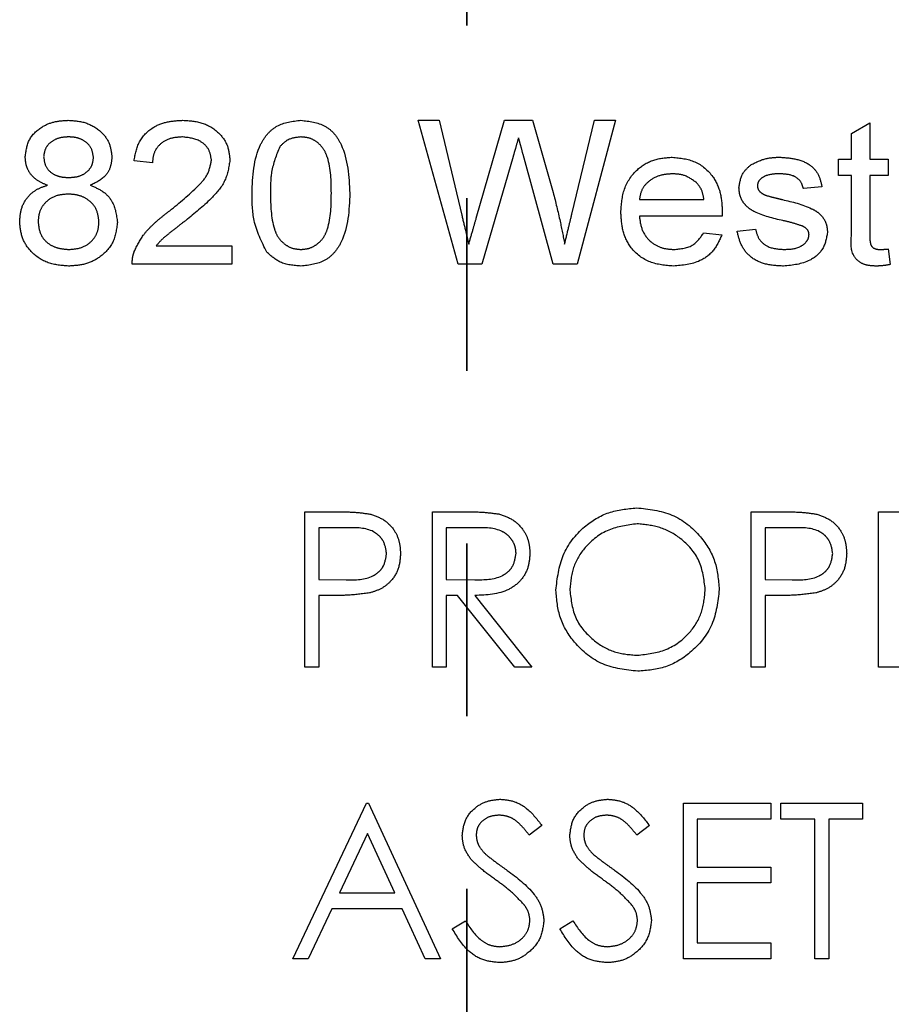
# Model space of a CAD drawing. Header units: inches. Extents: x 1880 to 2363, y -453 to -54.
# Tile 497 of 656: x 1902.494 to 1902.999, y -125.946 to -125.376. Entities that reach past the tile are written whole.
import ezdxf

# ---------------------------------------------------------------- set-up
doc = ezdxf.new("R2010")
doc.units = ezdxf.units.IN
doc.header["$LTSCALE"] = 0.5
doc.header["$MEASUREMENT"] = 0
doc.linetypes.add('HIDDEN', pattern=[0.225, 0.15, -0.075])
doc.linetypes.add('PHANTOM', pattern=[0.25, 0.125, -0.025, 0.025, -0.025, 0.025, -0.025])
doc.layers.add('SID-M-H', color=4, linetype='HIDDEN')

msp = doc.modelspace()

# ---------------------------------------------------------------- linework, layer by layer
at = {"color": 7, "linetype": 'PHANTOM', "lineweight": 35}
msp.add_line((1902.75267, -112.27932), (1902.75267, -129.63932), dxfattribs=at)
at = {"layer": 'SID-M-H'}
for p, q in [((1902.72449, -125.43425), (1902.73666, -125.43425)), ((1902.74777, -125.51759), (1902.72449, -125.43425)), ((1902.73666, -125.43425), (1902.74983, -125.48912)), ((1902.75819, -125.49101), (1902.77465, -125.43425)), ((1902.77465, -125.43425), (1902.79088, -125.43425)), ((1902.79088, -125.43425), (1902.8028, -125.47605)), ((1902.81356, -125.48867), (1902.82662, -125.43425)), ((1902.8388, -125.43425), (1902.81662, -125.51759)), ((1902.82662, -125.43425), (1902.8388, -125.43425)), ((1902.97556, -125.44187), (1902.98624, -125.43579)), ((1902.98624, -125.43579), (1902.98624, -125.45669)), ((1902.97556, -125.45669), (1902.97556, -125.44187)), ((1902.57064, -125.45883), (1902.55996, -125.45776)), ((1902.77958, -125.45515), (1902.76148, -125.51759)), ((1902.80278, -125.51759), (1902.78537, -125.45402)), ((1902.96808, -125.45669), (1902.97556, -125.45669)), ((1902.96808, -125.4663), (1902.96808, -125.45669)), ((1902.98624, -125.45669), (1902.99692, -125.45669)), ((1902.99692, -125.45669), (1902.99692, -125.4663)), ((1902.97556, -125.4663), (1902.96808, -125.4663)), ((1902.97556, -125.50048), (1902.97556, -125.4663)), ((1902.98624, -125.4663), (1902.98624, -125.50086)), ((1902.99692, -125.4663), (1902.98624, -125.4663)), ((1902.95846, -125.47271), (1902.94778, -125.47378)), ((1902.85269, -125.48019), (1902.89009, -125.48019)), ((1902.90072, -125.48981), (1902.85269, -125.48981)), ((1902.90932, -125.49836), (1902.92, -125.49729)), ((1902.88995, -125.49942), (1902.90044, -125.50049)), ((1902.5728, -125.5069), (1902.61658, -125.5069)), ((1902.61658, -125.5069), (1902.61658, -125.51759)), ((1902.99692, -125.50877), (1902.99799, -125.51774)), ((1902.61658, -125.51759), (1902.55889, -125.51759)), ((1902.76148, -125.51759), (1902.74777, -125.51759)), ((1902.81662, -125.51759), (1902.80278, -125.51759)), ((1902.65895, -125.66097), (1902.6766, -125.66097)), ((1902.65895, -125.75097), (1902.65895, -125.66097)), ((1902.7328, -125.66097), (1902.75081, -125.66097)), ((1902.7328, -125.75097), (1902.7328, -125.66097)), ((1902.91741, -125.66097), (1902.93506, -125.66097)), ((1902.91741, -125.75097), (1902.91741, -125.66097)), ((1902.99126, -125.66097), (1903.04203, -125.66097)), ((1902.99126, -125.75097), (1902.99126, -125.66097)), ((1902.66703, -125.6702), (1902.66703, -125.7002)), ((1902.68349, -125.6702), (1902.66703, -125.6702)), ((1902.74087, -125.6702), (1902.74087, -125.7002)), ((1902.75775, -125.6702), (1902.74087, -125.6702)), ((1902.92549, -125.6702), (1902.92549, -125.7002)), ((1902.94195, -125.6702), (1902.92549, -125.6702)), ((1902.66703, -125.7002), (1902.68278, -125.7004)), ((1902.74087, -125.7002), (1902.75735, -125.70033)), ((1902.92549, -125.7002), (1902.94125, -125.7004)), ((1902.66703, -125.70943), (1902.66703, -125.75097)), ((1902.67346, -125.70943), (1902.66703, -125.70943)), ((1902.74087, -125.70943), (1902.74087, -125.75097)), ((1902.74744, -125.70943), (1902.74087, -125.70943)), ((1902.7805, -125.75097), (1902.74744, -125.70943)), ((1902.75742, -125.70943), (1902.79049, -125.75097)), ((1902.92549, -125.70943), (1902.92549, -125.75097)), ((1902.93193, -125.70943), (1902.92549, -125.70943)), ((1902.66703, -125.75097), (1902.65895, -125.75097)), ((1902.74087, -125.75097), (1902.7328, -125.75097)), ((1902.79049, -125.75097), (1902.7805, -125.75097)), ((1902.92549, -125.75097), (1902.91741, -125.75097)), ((1903.04203, -125.75097), (1902.99126, -125.75097)), ((1902.65203, -125.91972), (1902.69472, -125.82972)), ((1902.69472, -125.82972), (1902.69587, -125.82972)), ((1902.69587, -125.82972), (1902.73741, -125.91972)), ((1902.87818, -125.82972), (1902.92895, -125.82972)), ((1902.87818, -125.91972), (1902.87818, -125.82972)), ((1902.92895, -125.82972), (1902.92895, -125.83895)), ((1902.93472, -125.83895), (1902.93472, -125.82972)), ((1902.93472, -125.82972), (1902.98203, -125.82972)), ((1902.98203, -125.82972), (1902.98203, -125.83895)), ((1902.88626, -125.83895), (1902.88626, -125.86664)), ((1902.92895, -125.83895), (1902.88626, -125.83895)), ((1902.95434, -125.83895), (1902.93472, -125.83895)), ((1902.95434, -125.91972), (1902.95434, -125.83895)), ((1902.96241, -125.83895), (1902.96241, -125.91972)), ((1902.98203, -125.83895), (1902.96241, -125.83895)), ((1902.79626, -125.84265), (1902.78896, -125.84818)), ((1902.85857, -125.84265), (1902.85126, -125.84818)), ((1902.69521, -125.84726), (1902.67891, -125.88164)), ((1902.71107, -125.88164), (1902.69521, -125.84726)), ((1902.88626, -125.86664), (1902.92895, -125.86664)), ((1902.92895, -125.86664), (1902.92895, -125.87588)), ((1902.88626, -125.87588), (1902.88626, -125.91049)), ((1902.92895, -125.87588), (1902.88626, -125.87588)), ((1902.67891, -125.88164), (1902.71107, -125.88164)), ((1902.67453, -125.89088), (1902.66084, -125.91972)), ((1902.71533, -125.89088), (1902.67453, -125.89088)), ((1902.72863, -125.91972), (1902.71533, -125.89088)), ((1902.74434, -125.90236), (1902.75194, -125.8978)), ((1902.80664, -125.90236), (1902.81425, -125.8978)), ((1902.88626, -125.91049), (1902.92895, -125.91049)), ((1902.92895, -125.91049), (1902.92895, -125.91972)), ((1902.66084, -125.91972), (1902.65203, -125.91972)), ((1902.73741, -125.91972), (1902.72863, -125.91972)), ((1902.92895, -125.91972), (1902.87818, -125.91972)), ((1902.96241, -125.91972), (1902.95434, -125.91972))]:
    msp.add_line(p, q, dxfattribs=at)
for points, knots in [([(1902.49692, -125.45527), (1902.49741, -125.45185), (1902.4984, -125.44499), (1902.50566, -125.43808), (1902.51382, -125.43468), (1902.51919, -125.4344), (1902.52188, -125.43425)], [0, 0, 0, 0, 0.278776, 0.558282, 0.778912, 1, 1, 1, 1]), ([(1902.52188, -125.43425), (1902.52535, -125.43449), (1902.53227, -125.43497), (1902.5407, -125.44011), (1902.54624, -125.44738), (1902.54684, -125.45282), (1902.54714, -125.45554)], [0, 0, 0, 0, 0.2805809, 0.5601184, 0.7801452, 1, 1, 1, 1]), ([(1902.55996, -125.45776), (1902.56065, -125.45394), (1902.56205, -125.44632), (1902.56992, -125.43827), (1902.57925, -125.43471), (1902.58528, -125.43441), (1902.5883, -125.43425)], [0, 0, 0, 0, 0.279981, 0.558569, 0.77901, 1, 1, 1, 1]), ([(1902.5883, -125.43425), (1902.59205, -125.43449), (1902.59954, -125.43496), (1902.60874, -125.44046), (1902.6146, -125.44843), (1902.61521, -125.45431), (1902.61551, -125.45726)], [0, 0, 0, 0, 0.280704, 0.560061, 0.78001, 1, 1, 1, 1]), ([(1902.62833, -125.47649), (1902.62872, -125.46664), (1902.62921, -125.45431), (1902.63696, -125.44202), (1902.64443, -125.4356), (1902.65176, -125.43479), (1902.65665, -125.43425)], [0, 0, 0, 0, 0.4998369, 0.6254941, 0.7509601, 1, 1, 1, 1]), ([(1902.65665, -125.43425), (1902.66151, -125.43482), (1902.66882, -125.43566), (1902.67642, -125.44195), (1902.68376, -125.4545), (1902.68442, -125.46672), (1902.68496, -125.47649)], [0, 0, 0, 0, 0.249304, 0.374731, 0.500442, 1, 1, 1, 1]), ([(1902.52203, -125.44387), (1902.5201, -125.44397), (1902.51624, -125.44418), (1902.51142, -125.44683), (1902.50818, -125.45078), (1902.5078, -125.45381), (1902.50761, -125.45532)], [0, 0, 0, 0, 0.280884, 0.560471, 0.780458, 1, 1, 1, 1]), ([(1902.53645, -125.45582), (1902.53616, -125.45386), (1902.53558, -125.44993), (1902.53139, -125.44595), (1902.52666, -125.4441), (1902.52357, -125.44394), (1902.52203, -125.44387)], [0, 0, 0, 0, 0.27867, 0.55815, 0.778855, 1, 1, 1, 1]), ([(1902.58807, -125.44387), (1902.58564, -125.44402), (1902.5808, -125.44432), (1902.57473, -125.44777), (1902.57113, -125.4531), (1902.57081, -125.45692), (1902.57064, -125.45883)], [0, 0, 0, 0, 0.280717, 0.560108, 0.779741, 1, 1, 1, 1]), ([(1902.60483, -125.45742), (1902.60447, -125.45518), (1902.60374, -125.45069), (1902.5974, -125.44495), (1902.59161, -125.44428), (1902.58807, -125.44387)], [0, 0, 0, 0, 0.279497, 0.560357, 1, 1, 1, 1]), ([(1902.65653, -125.44387), (1902.65388, -125.44417), (1902.64913, -125.44471), (1902.64581, -125.44809), (1902.64434, -125.44958)], [0, 0, 0, 0, 0.558886, 1, 1, 1, 1]), ([(1902.67427, -125.47645), (1902.67421, -125.4694), (1902.67412, -125.46059), (1902.67005, -125.45082), (1902.66641, -125.44697), (1902.66178, -125.44428), (1902.65828, -125.444), (1902.65653, -125.44387)], [0, 0, 0, 0, 0.500025, 0.625124, 0.750185, 0.875021, 1, 1, 1, 1]), ([(1902.78271, -125.44432), (1902.78213, -125.44634), (1902.78109, -125.44995), (1902.78004, -125.45356), (1902.77958, -125.45515)], [0, 0, 0, 0, 0.56, 1, 1, 1, 1]), ([(1902.78537, -125.45402), (1902.78487, -125.45221), (1902.78399, -125.44897), (1902.7831, -125.44574), (1902.78271, -125.44432)], [0, 0, 0, 0, 0.560001, 1, 1, 1, 1]), ([(1902.64434, -125.44958), (1902.64243, -125.4544), (1902.63899, -125.46306), (1902.63901, -125.47235), (1902.63902, -125.47645)], [0, 0, 0, 0, 0.55774, 1, 1, 1, 1]), ([(1902.50978, -125.47188), (1902.50782, -125.47108), (1902.5039, -125.46947), (1902.49958, -125.46527), (1902.49725, -125.46026), (1902.49703, -125.45693), (1902.49692, -125.45527)], [0, 0, 0, 0, 0.280294, 0.55956, 0.779662, 1, 1, 1, 1]), ([(1902.50761, -125.45532), (1902.50786, -125.45732), (1902.50836, -125.46133), (1902.51261, -125.4654), (1902.51745, -125.46717), (1902.52058, -125.46731), (1902.52215, -125.46737)], [0, 0, 0, 0, 0.27915, 0.558055, 0.778735, 1, 1, 1, 1]), ([(1902.52215, -125.46737), (1902.52408, -125.46727), (1902.52794, -125.46706), (1902.53279, -125.46442), (1902.53594, -125.46038), (1902.53628, -125.45734), (1902.53645, -125.45582)], [0, 0, 0, 0, 0.280874, 0.560177, 0.780144, 1, 1, 1, 1]), ([(1902.54714, -125.45554), (1902.54695, -125.4576), (1902.54657, -125.46173), (1902.54244, -125.46822), (1902.53756, -125.47049), (1902.53458, -125.47188)], [0, 0, 0, 0, 0.280591, 0.56074, 1, 1, 1, 1]), ([(1902.58066, -125.48659), (1902.58627, -125.48203), (1902.59407, -125.47569), (1902.60309, -125.46591), (1902.60425, -125.46024), (1902.60483, -125.45742)], [0, 0, 0, 0, 0.56157, 0.781771, 1, 1, 1, 1]), ([(1902.61551, -125.45726), (1902.61488, -125.46131), (1902.6136, -125.46946), (1902.60398, -125.48089), (1902.59589, -125.48744), (1902.59094, -125.49144)], [0, 0, 0, 0, 0.278437, 0.558627, 1, 1, 1, 1]), ([(1902.84201, -125.48766), (1902.84231, -125.48301), (1902.84291, -125.47375), (1902.85039, -125.46263), (1902.86087, -125.45645), (1902.86814, -125.4559), (1902.87177, -125.45562)], [0, 0, 0, 0, 0.280597, 0.559451, 0.779463, 1, 1, 1, 1]), ([(1902.87177, -125.45562), (1902.87631, -125.45609), (1902.88537, -125.45702), (1902.89543, -125.46565), (1902.90021, -125.47642), (1902.90058, -125.48352), (1902.90077, -125.48707)], [0, 0, 0, 0, 0.279698, 0.558756, 0.779024, 1, 1, 1, 1]), ([(1902.91755, -125.45989), (1902.92037, -125.45849), (1902.92543, -125.45598), (1902.93106, -125.45573), (1902.93354, -125.45562)], [0, 0, 0, 0, 0.558991, 1, 1, 1, 1]), ([(1902.93354, -125.45562), (1902.93666, -125.45579), (1902.9429, -125.45614), (1902.95131, -125.45919), (1902.95688, -125.46545), (1902.95793, -125.47029), (1902.95846, -125.47271)], [0, 0, 0, 0, 0.280846, 0.560776, 0.779624, 1, 1, 1, 1]), ([(1902.91039, -125.47328), (1902.91084, -125.47029), (1902.91167, -125.46493), (1902.91575, -125.46144), (1902.91755, -125.45989)], [0, 0, 0, 0, 0.5584821, 1, 1, 1, 1]), ([(1902.87174, -125.46524), (1902.86923, -125.46542), (1902.86422, -125.46578), (1902.85798, -125.46926), (1902.85373, -125.47433), (1902.85304, -125.47824), (1902.85269, -125.48019)], [0, 0, 0, 0, 0.28047, 0.560158, 0.779934, 1, 1, 1, 1]), ([(1902.8858, -125.47034), (1902.88343, -125.46865), (1902.87919, -125.46562), (1902.87402, -125.46535), (1902.87174, -125.46524)], [0, 0, 0, 0, 0.558503, 1, 1, 1, 1]), ([(1902.93437, -125.46524), (1902.93156, -125.46528), (1902.92735, -125.46535), (1902.92308, -125.46787), (1902.92132, -125.47011), (1902.92115, -125.4715), (1902.92107, -125.4722)], [0, 0, 0, 0, 0.500346, 0.749595, 0.875112, 1, 1, 1, 1]), ([(1902.94778, -125.47378), (1902.94728, -125.47221), (1902.94628, -125.46905), (1902.94116, -125.4656), (1902.93695, -125.46538), (1902.93437, -125.46524)], [0, 0, 0, 0, 0.2794118, 0.5592923, 1, 1, 1, 1]), ([(1902.49372, -125.49305), (1902.49392, -125.49034), (1902.49431, -125.48494), (1902.49823, -125.47826), (1902.50372, -125.47386), (1902.50776, -125.47254), (1902.50978, -125.47188)], [0, 0, 0, 0, 0.280169, 0.559474, 0.779526, 1, 1, 1, 1]), ([(1902.53458, -125.47188), (1902.53707, -125.47289), (1902.54203, -125.4749), (1902.54886, -125.48216), (1902.54978, -125.4891), (1902.55034, -125.49333)], [0, 0, 0, 0, 0.281323, 0.561878, 1, 1, 1, 1]), ([(1902.89009, -125.48019), (1902.88976, -125.47813), (1902.88919, -125.47445), (1902.88683, -125.4716), (1902.8858, -125.47034)], [0, 0, 0, 0, 0.560691, 1, 1, 1, 1]), ([(1902.93588, -125.49233), (1902.93017, -125.49105), (1902.92304, -125.48945), (1902.91551, -125.48495), (1902.91261, -125.48164), (1902.91072, -125.47764), (1902.9105, -125.47473), (1902.91039, -125.47328)], [0, 0, 0, 0, 0.500317, 0.62533, 0.750235, 0.875084, 1, 1, 1, 1]), ([(1902.92107, -125.4722), (1902.92114, -125.47286), (1902.92128, -125.47404), (1902.92201, -125.47498), (1902.92234, -125.47539)], [0, 0, 0, 0, 0.559003, 1, 1, 1, 1]), ([(1902.52176, -125.47699), (1902.51928, -125.47716), (1902.51432, -125.47751), (1902.50842, -125.48153), (1902.50491, -125.48701), (1902.50457, -125.4909), (1902.5044, -125.49285)], [0, 0, 0, 0, 0.28049, 0.5596121, 0.7797018, 1, 1, 1, 1]), ([(1902.53966, -125.49318), (1902.53937, -125.49063), (1902.53878, -125.48554), (1902.53374, -125.48008), (1902.52775, -125.47733), (1902.52376, -125.4771), (1902.52176, -125.47699)], [0, 0, 0, 0, 0.279497, 0.558753, 0.779074, 1, 1, 1, 1]), ([(1902.63691, -125.51063), (1902.63391, -125.5046), (1902.62852, -125.49381), (1902.62839, -125.4818), (1902.62833, -125.47649)], [0, 0, 0, 0, 0.55786, 1, 1, 1, 1]), ([(1902.63902, -125.47645), (1902.63909, -125.48348), (1902.63918, -125.49226), (1902.64314, -125.50207), (1902.64682, -125.50586), (1902.6514, -125.5086), (1902.6549, -125.50889), (1902.65665, -125.50904)], [0, 0, 0, 0, 0.5000428, 0.6251453, 0.7501671, 0.8750828, 1, 1, 1, 1]), ([(1902.65665, -125.50904), (1902.65839, -125.50889), (1902.66188, -125.50858), (1902.66647, -125.50586), (1902.67012, -125.50204), (1902.67413, -125.49227), (1902.67421, -125.48348), (1902.67427, -125.47645)], [0, 0, 0, 0, 0.124885, 0.249788, 0.374806, 0.499938, 1, 1, 1, 1]), ([(1902.68496, -125.47649), (1902.68457, -125.48633), (1902.68409, -125.49866), (1902.67633, -125.51092), (1902.66887, -125.51734), (1902.66153, -125.51813), (1902.65665, -125.51865)], [0, 0, 0, 0, 0.4997948, 0.6254512, 0.7509263, 1, 1, 1, 1]), ([(1902.8028, -125.47605), (1902.80418, -125.4816), (1902.80666, -125.4915), (1902.80858, -125.50152), (1902.80942, -125.50593)], [0, 0, 0, 0, 0.560002, 1, 1, 1, 1]), ([(1902.92234, -125.47539), (1902.923, -125.47597), (1902.9242, -125.47701), (1902.92568, -125.47757), (1902.92633, -125.47782)], [0, 0, 0, 0, 0.559249, 1, 1, 1, 1]), ([(1902.92633, -125.47782), (1902.92804, -125.47828), (1902.93109, -125.4791), (1902.93417, -125.47984), (1902.93553, -125.48016)], [0, 0, 0, 0, 0.559969, 1, 1, 1, 1]), ([(1902.93553, -125.48016), (1902.94133, -125.48149), (1902.94858, -125.48315), (1902.95636, -125.48752), (1902.95947, -125.49075), (1902.9614, -125.49485), (1902.96158, -125.49781), (1902.96167, -125.49929)], [0, 0, 0, 0, 0.500509, 0.625461, 0.75035, 0.875076, 1, 1, 1, 1]), ([(1902.56009, -125.51022), (1902.56166, -125.50697), (1902.56426, -125.5016), (1902.56991, -125.49551), (1902.57511, -125.49085), (1902.57881, -125.48801), (1902.58066, -125.48659)], [0, 0, 0, 0, 0.339296, 0.559447, 0.779697, 1, 1, 1, 1]), ([(1902.59094, -125.49144), (1902.5888, -125.4931), (1902.58527, -125.49584), (1902.58041, -125.49969), (1902.57626, -125.50294), (1902.57395, -125.50558), (1902.5728, -125.5069)], [0, 0, 0, 0, 0.340087, 0.560143, 0.780159, 1, 1, 1, 1]), ([(1902.74983, -125.48912), (1902.75058, -125.49226), (1902.75193, -125.49786), (1902.75328, -125.50347), (1902.75387, -125.50593)], [0, 0, 0, 0, 0.56, 1, 1, 1, 1]), ([(1902.75387, -125.50593), (1902.75468, -125.50315), (1902.75614, -125.49818), (1902.75756, -125.4932), (1902.75819, -125.49101)], [0, 0, 0, 0, 0.560005, 1, 1, 1, 1]), ([(1902.80942, -125.50593), (1902.8102, -125.50271), (1902.81158, -125.49696), (1902.81296, -125.49121), (1902.81356, -125.48867)], [0, 0, 0, 0, 0.5599996, 1, 1, 1, 1]), ([(1902.87239, -125.51865), (1902.86777, -125.51828), (1902.85855, -125.51753), (1902.84781, -125.50939), (1902.84263, -125.4985), (1902.84222, -125.49127), (1902.84201, -125.48766)], [0, 0, 0, 0, 0.280208, 0.558984, 0.779113, 1, 1, 1, 1]), ([(1902.85269, -125.48981), (1902.85308, -125.4927), (1902.85386, -125.49846), (1902.85907, -125.50503), (1902.86577, -125.50854), (1902.87032, -125.50887), (1902.87259, -125.50904)], [0, 0, 0, 0, 0.280354, 0.559223, 0.779415, 1, 1, 1, 1]), ([(1902.90077, -125.48707), (1902.90076, -125.48758), (1902.90075, -125.48849), (1902.90073, -125.48941), (1902.90072, -125.48981)], [0, 0, 0, 0, 0.559999, 1, 1, 1, 1]), ([(1902.94709, -125.49545), (1902.94503, -125.49477), (1902.94134, -125.49354), (1902.93755, -125.4927), (1902.93588, -125.49233)], [0, 0, 0, 0, 0.559772, 1, 1, 1, 1]), ([(1902.52203, -125.51865), (1902.51801, -125.51835), (1902.50999, -125.51773), (1902.50044, -125.51127), (1902.49459, -125.5025), (1902.49401, -125.4962), (1902.49372, -125.49305)], [0, 0, 0, 0, 0.280393, 0.559717, 0.779759, 1, 1, 1, 1]), ([(1902.5044, -125.49285), (1902.50468, -125.49538), (1902.50522, -125.50044), (1902.51011, -125.50604), (1902.51618, -125.50854), (1902.52014, -125.50887), (1902.52211, -125.50904)], [0, 0, 0, 0, 0.280149, 0.558043, 0.778951, 1, 1, 1, 1]), ([(1902.55034, -125.49333), (1902.54983, -125.49732), (1902.5488, -125.5053), (1902.54079, -125.51372), (1902.53142, -125.51811), (1902.52516, -125.51847), (1902.52203, -125.51865)], [0, 0, 0, 0, 0.279182, 0.558674, 0.779103, 1, 1, 1, 1]), ([(1902.52211, -125.50904), (1902.52462, -125.50887), (1902.5296, -125.50853), (1902.53562, -125.50459), (1902.53916, -125.49906), (1902.53949, -125.49514), (1902.53966, -125.49318)], [0, 0, 0, 0, 0.280544, 0.559583, 0.779608, 1, 1, 1, 1]), ([(1902.92, -125.49729), (1902.92053, -125.49933), (1902.9216, -125.5034), (1902.92767, -125.50846), (1902.93309, -125.50882), (1902.93641, -125.50904)], [0, 0, 0, 0, 0.280342, 0.559842, 1, 1, 1, 1]), ([(1902.95098, -125.50038), (1902.95091, -125.49975), (1902.95076, -125.49851), (1902.94937, -125.49667), (1902.94796, -125.49591), (1902.94709, -125.49545)], [0, 0, 0, 0, 0.2797245, 0.5597039, 1, 1, 1, 1]), ([(1902.90044, -125.50049), (1902.89912, -125.50361), (1902.89648, -125.50985), (1902.88645, -125.51745), (1902.87772, -125.5182), (1902.87239, -125.51865)], [0, 0, 0, 0, 0.28029, 0.560429, 1, 1, 1, 1]), ([(1902.87259, -125.50904), (1902.8767, -125.50868), (1902.88403, -125.50803), (1902.88814, -125.50205), (1902.88995, -125.49942)], [0, 0, 0, 0, 0.559998, 1, 1, 1, 1]), ([(1902.93626, -125.51865), (1902.93276, -125.5185), (1902.92579, -125.51819), (1902.91665, -125.51387), (1902.91125, -125.50638), (1902.90996, -125.50103), (1902.90932, -125.49836)], [0, 0, 0, 0, 0.2807855, 0.5596039, 0.779482, 1, 1, 1, 1]), ([(1902.96167, -125.49929), (1902.96106, -125.50261), (1902.95985, -125.50924), (1902.95008, -125.51732), (1902.9415, -125.51815), (1902.93626, -125.51865)], [0, 0, 0, 0, 0.27931, 0.559363, 1, 1, 1, 1]), ([(1902.93641, -125.50904), (1902.93961, -125.50892), (1902.94441, -125.50873), (1902.94896, -125.5054), (1902.95075, -125.50274), (1902.9509, -125.50116), (1902.95098, -125.50038)], [0, 0, 0, 0, 0.499387, 0.749068, 0.874806, 1, 1, 1, 1]), ([(1902.99008, -125.51865), (1902.98836, -125.5186), (1902.98494, -125.51848), (1902.97999, -125.51668), (1902.9749, -125.51072), (1902.97528, -125.50471), (1902.97556, -125.50048)], [0, 0, 0, 0, 0.187531, 0.374144, 0.559851, 1, 1, 1, 1]), ([(1902.98624, -125.50086), (1902.98623, -125.50197), (1902.98622, -125.50417), (1902.98694, -125.50742), (1902.98963, -125.50896), (1902.99138, -125.50901), (1902.99227, -125.50904)], [0, 0, 0, 0, 0.282193, 0.559467, 0.7787, 1, 1, 1, 1]), ([(1902.99227, -125.50904), (1902.99314, -125.50902), (1902.99469, -125.50897), (1902.99624, -125.50883), (1902.99692, -125.50877)], [0, 0, 0, 0, 0.559971, 1, 1, 1, 1]), ([(1902.55889, -125.51759), (1902.55892, -125.51618), (1902.55898, -125.51367), (1902.55975, -125.51128), (1902.56009, -125.51022)], [0, 0, 0, 0, 0.559888, 1, 1, 1, 1]), ([(1902.65665, -125.51865), (1902.65245, -125.51833), (1902.64495, -125.51775), (1902.63937, -125.5128), (1902.63691, -125.51063)], [0, 0, 0, 0, 0.559942, 1, 1, 1, 1]), ([(1902.99799, -125.51774), (1902.99653, -125.51802), (1902.99391, -125.51851), (1902.99125, -125.51861), (1902.99008, -125.51865)], [0, 0, 0, 0, 0.560067, 1, 1, 1, 1]), ([(1902.6766, -125.66097), (1902.68045, -125.66096), (1902.68732, -125.66094), (1902.69411, -125.6619), (1902.6971, -125.66232)], [0, 0, 0, 0, 0.560314, 1, 1, 1, 1]), ([(1902.6971, -125.66232), (1902.69983, -125.66331), (1902.7053, -125.66528), (1902.71096, -125.67137), (1902.71394, -125.67829), (1902.7142, -125.68284), (1902.71434, -125.68511)], [0, 0, 0, 0, 0.2797054, 0.5593809, 0.7795086, 1, 1, 1, 1]), ([(1902.75081, -125.66097), (1902.75463, -125.66096), (1902.76146, -125.66094), (1902.76822, -125.66181), (1902.7712, -125.6622)], [0, 0, 0, 0, 0.56024, 1, 1, 1, 1]), ([(1902.7712, -125.6622), (1902.77402, -125.66313), (1902.77967, -125.66501), (1902.78561, -125.67107), (1902.78889, -125.67806), (1902.78919, -125.68271), (1902.78934, -125.68504)], [0, 0, 0, 0, 0.279797, 0.5595, 0.779626, 1, 1, 1, 1]), ([(1902.80434, -125.70637), (1902.80517, -125.69942), (1902.80683, -125.68554), (1902.81915, -125.66972), (1902.8347, -125.6603), (1902.84561, -125.65921), (1902.85107, -125.65866)], [0, 0, 0, 0, 0.279731, 0.559327, 0.77968, 1, 1, 1, 1]), ([(1902.85107, -125.65866), (1902.85812, -125.6594), (1902.87222, -125.66088), (1902.88799, -125.67366), (1902.89756, -125.68934), (1902.89849, -125.7004), (1902.89895, -125.70594)], [0, 0, 0, 0, 0.279767, 0.559358, 0.779571, 1, 1, 1, 1]), ([(1902.93506, -125.66097), (1902.93891, -125.66096), (1902.94578, -125.66094), (1902.95257, -125.6619), (1902.95556, -125.66232)], [0, 0, 0, 0, 0.560314, 1, 1, 1, 1]), ([(1902.95556, -125.66232), (1902.9583, -125.66331), (1902.96376, -125.66528), (1902.96942, -125.67137), (1902.9724, -125.67829), (1902.97266, -125.68284), (1902.9728, -125.68511)], [0, 0, 0, 0, 0.279705, 0.559381, 0.779509, 1, 1, 1, 1]), ([(1902.85146, -125.66789), (1902.84578, -125.66863), (1902.83442, -125.67011), (1902.82142, -125.68013), (1902.81364, -125.69288), (1902.81282, -125.70185), (1902.81241, -125.70633)], [0, 0, 0, 0, 0.279627, 0.55935, 0.77963, 1, 1, 1, 1]), ([(1902.89087, -125.70592), (1902.89018, -125.7002), (1902.8888, -125.68878), (1902.87785, -125.67638), (1902.86488, -125.66922), (1902.85593, -125.66834), (1902.85146, -125.66789)], [0, 0, 0, 0, 0.279468, 0.55887, 0.779516, 1, 1, 1, 1]), ([(1902.70626, -125.68515), (1902.70585, -125.68257), (1902.70524, -125.67868), (1902.70192, -125.67462), (1902.69557, -125.67006), (1902.68885, -125.67014), (1902.68349, -125.6702)], [0, 0, 0, 0, 0.248969, 0.374729, 0.500383, 1, 1, 1, 1]), ([(1902.78126, -125.68502), (1902.78116, -125.6837), (1902.78097, -125.68107), (1902.77918, -125.67747), (1902.77664, -125.67443), (1902.76997, -125.67003), (1902.76318, -125.67012), (1902.75775, -125.6702)], [0, 0, 0, 0, 0.125307, 0.250617, 0.375954, 0.501281, 1, 1, 1, 1]), ([(1902.96472, -125.68515), (1902.96431, -125.68257), (1902.9637, -125.67868), (1902.96038, -125.67462), (1902.95403, -125.67006), (1902.94731, -125.67014), (1902.94195, -125.6702)], [0, 0, 0, 0, 0.248969, 0.374729, 0.500383, 1, 1, 1, 1]), ([(1902.68278, -125.7004), (1902.68827, -125.70042), (1902.69513, -125.70044), (1902.70177, -125.69594), (1902.70524, -125.69181), (1902.70585, -125.68781), (1902.70626, -125.68515)], [0, 0, 0, 0, 0.499721, 0.62535, 0.751083, 1, 1, 1, 1]), ([(1902.71434, -125.68511), (1902.71412, -125.68808), (1902.71369, -125.69401), (1902.70918, -125.70123), (1902.70305, -125.70589), (1902.6986, -125.70727), (1902.69638, -125.70796)], [0, 0, 0, 0, 0.280099, 0.559324, 0.779458, 1, 1, 1, 1]), ([(1902.75735, -125.70033), (1902.76288, -125.70031), (1902.7698, -125.70029), (1902.77662, -125.6959), (1902.7802, -125.69176), (1902.78083, -125.68771), (1902.78126, -125.68502)], [0, 0, 0, 0, 0.4998271, 0.6254978, 0.7512079, 1, 1, 1, 1]), ([(1902.78934, -125.68504), (1902.7891, -125.68789), (1902.78863, -125.69358), (1902.78418, -125.70114), (1902.77403, -125.7087), (1902.76427, -125.70913), (1902.75742, -125.70943)], [0, 0, 0, 0, 0.18712, 0.373979, 0.560911, 1, 1, 1, 1]), ([(1902.94125, -125.7004), (1902.94673, -125.70042), (1902.95359, -125.70044), (1902.96024, -125.69594), (1902.9637, -125.69181), (1902.96431, -125.68781), (1902.96472, -125.68515)], [0, 0, 0, 0, 0.499721, 0.62535, 0.751083, 1, 1, 1, 1]), ([(1902.9728, -125.68511), (1902.97258, -125.68808), (1902.97216, -125.69401), (1902.96764, -125.70123), (1902.96151, -125.70589), (1902.95707, -125.70727), (1902.95484, -125.70796)], [0, 0, 0, 0, 0.280099, 0.559324, 0.779458, 1, 1, 1, 1]), ([(1902.69638, -125.70796), (1902.69212, -125.70849), (1902.68451, -125.70945), (1902.67684, -125.70944), (1902.67346, -125.70943)], [0, 0, 0, 0, 0.559694, 1, 1, 1, 1]), ([(1902.85179, -125.75328), (1902.84481, -125.75251), (1902.83087, -125.75096), (1902.81535, -125.73824), (1902.80579, -125.72279), (1902.80482, -125.71184), (1902.80434, -125.70637)], [0, 0, 0, 0, 0.279663, 0.559354, 0.779636, 1, 1, 1, 1]), ([(1902.81241, -125.70633), (1902.8131, -125.712), (1902.81448, -125.72335), (1902.82536, -125.73558), (1902.83811, -125.74295), (1902.84701, -125.74368), (1902.85146, -125.74405)], [0, 0, 0, 0, 0.279416, 0.5590765, 0.779478, 1, 1, 1, 1]), ([(1902.85146, -125.74405), (1902.85718, -125.7434), (1902.8686, -125.7421), (1902.88185, -125.73224), (1902.88963, -125.71941), (1902.89046, -125.71042), (1902.89087, -125.70592)], [0, 0, 0, 0, 0.2798297, 0.559389, 0.7796538, 1, 1, 1, 1]), ([(1902.89895, -125.70594), (1902.89816, -125.71292), (1902.89658, -125.72689), (1902.88376, -125.74237), (1902.86824, -125.75188), (1902.85727, -125.75281), (1902.85179, -125.75328)], [0, 0, 0, 0, 0.2796304, 0.5593429, 0.7795972, 1, 1, 1, 1]), ([(1902.95484, -125.70796), (1902.95058, -125.70849), (1902.94297, -125.70945), (1902.9353, -125.70944), (1902.93193, -125.70943)], [0, 0, 0, 0, 0.559694, 1, 1, 1, 1]), ([(1902.7501, -125.84842), (1902.75049, -125.84522), (1902.75127, -125.83883), (1902.75742, -125.8319), (1902.76477, -125.82806), (1902.76978, -125.82763), (1902.77228, -125.82741)], [0, 0, 0, 0, 0.279553, 0.558798, 0.779378, 1, 1, 1, 1]), ([(1902.77228, -125.82741), (1902.77505, -125.82768), (1902.78059, -125.82823), (1902.78927, -125.83352), (1902.79361, -125.83919), (1902.79626, -125.84265)], [0, 0, 0, 0, 0.27975, 0.559501, 1, 1, 1, 1]), ([(1902.81241, -125.84842), (1902.8128, -125.84522), (1902.81358, -125.83883), (1902.81973, -125.8319), (1902.82708, -125.82806), (1902.83208, -125.82763), (1902.83459, -125.82741)], [0, 0, 0, 0, 0.279553, 0.558798, 0.779378, 1, 1, 1, 1]), ([(1902.83459, -125.82741), (1902.83736, -125.82768), (1902.8429, -125.82823), (1902.85157, -125.83352), (1902.85591, -125.83919), (1902.85857, -125.84265)], [0, 0, 0, 0, 0.27975, 0.559501, 1, 1, 1, 1]), ([(1902.77138, -125.83664), (1902.76955, -125.83679), (1902.7659, -125.83707), (1902.76151, -125.83987), (1902.75862, -125.84373), (1902.75833, -125.8466), (1902.75818, -125.84804)], [0, 0, 0, 0, 0.280274, 0.559931, 0.77992, 1, 1, 1, 1]), ([(1902.78896, -125.84818), (1902.7874, -125.84625), (1902.78484, -125.84306), (1902.78062, -125.83921), (1902.77621, -125.83702), (1902.77299, -125.83677), (1902.77138, -125.83664)], [0, 0, 0, 0, 0.340409, 0.560482, 0.78018, 1, 1, 1, 1]), ([(1902.83369, -125.83664), (1902.83186, -125.83679), (1902.82821, -125.83707), (1902.82381, -125.83987), (1902.82093, -125.84373), (1902.82064, -125.8466), (1902.82049, -125.84804)], [0, 0, 0, 0, 0.280274, 0.559931, 0.77992, 1, 1, 1, 1]), ([(1902.85126, -125.84818), (1902.84971, -125.84625), (1902.84715, -125.84306), (1902.84292, -125.83921), (1902.83851, -125.83702), (1902.8353, -125.83677), (1902.83369, -125.83664)], [0, 0, 0, 0, 0.340409, 0.560482, 0.78018, 1, 1, 1, 1]), ([(1902.75513, -125.86212), (1902.75355, -125.85979), (1902.75072, -125.85562), (1902.75029, -125.85062), (1902.7501, -125.84842)], [0, 0, 0, 0, 0.55984, 1, 1, 1, 1]), ([(1902.75818, -125.84804), (1902.75829, -125.8493), (1902.7585, -125.85181), (1902.76045, -125.85595), (1902.76272, -125.85826), (1902.76411, -125.85967)], [0, 0, 0, 0, 0.279946, 0.559774, 1, 1, 1, 1]), ([(1902.81744, -125.86212), (1902.81586, -125.85979), (1902.81302, -125.85562), (1902.8126, -125.85062), (1902.81241, -125.84842)], [0, 0, 0, 0, 0.55984, 1, 1, 1, 1]), ([(1902.82049, -125.84804), (1902.82059, -125.8493), (1902.82081, -125.85181), (1902.82275, -125.85595), (1902.82503, -125.85826), (1902.82642, -125.85967)], [0, 0, 0, 0, 0.279946, 0.559774, 1, 1, 1, 1]), ([(1902.76988, -125.87436), (1902.76695, -125.87229), (1902.76171, -125.86859), (1902.75714, -125.86409), (1902.75513, -125.86212)], [0, 0, 0, 0, 0.560413, 1, 1, 1, 1]), ([(1902.76411, -125.85967), (1902.76633, -125.86139), (1902.7703, -125.86447), (1902.7744, -125.86736), (1902.77621, -125.86863)], [0, 0, 0, 0, 0.559906, 1, 1, 1, 1]), ([(1902.83219, -125.87436), (1902.82926, -125.87229), (1902.82402, -125.86859), (1902.81945, -125.86409), (1902.81744, -125.86212)], [0, 0, 0, 0, 0.560413, 1, 1, 1, 1]), ([(1902.82642, -125.85967), (1902.82864, -125.86139), (1902.83261, -125.86447), (1902.83671, -125.86736), (1902.83852, -125.86863)], [0, 0, 0, 0, 0.5599058, 1, 1, 1, 1]), ([(1902.77621, -125.86863), (1902.78185, -125.87281), (1902.78971, -125.87863), (1902.7964, -125.88946), (1902.79708, -125.89494), (1902.79741, -125.89767)], [0, 0, 0, 0, 0.560115, 0.780284, 1, 1, 1, 1]), ([(1902.83852, -125.86863), (1902.84416, -125.87281), (1902.85202, -125.87863), (1902.85871, -125.88946), (1902.85938, -125.89494), (1902.85972, -125.89767)], [0, 0, 0, 0, 0.560115, 0.780284, 1, 1, 1, 1]), ([(1902.78611, -125.88871), (1902.78333, -125.88575), (1902.77838, -125.88044), (1902.77248, -125.87622), (1902.76988, -125.87436)], [0, 0, 0, 0, 0.559496, 1, 1, 1, 1]), ([(1902.84842, -125.88871), (1902.84564, -125.88575), (1902.84069, -125.88044), (1902.83479, -125.87622), (1902.83219, -125.87436)], [0, 0, 0, 0, 0.559496, 1, 1, 1, 1]), ([(1902.78934, -125.89755), (1902.78911, -125.89575), (1902.78872, -125.89255), (1902.78691, -125.88989), (1902.78611, -125.88871)], [0, 0, 0, 0, 0.55899, 1, 1, 1, 1]), ([(1902.85164, -125.89755), (1902.85142, -125.89575), (1902.85103, -125.89255), (1902.84921, -125.88989), (1902.84842, -125.88871)], [0, 0, 0, 0, 0.55899, 1, 1, 1, 1]), ([(1902.7717, -125.92203), (1902.76837, -125.9217), (1902.76171, -125.92103), (1902.75146, -125.91425), (1902.74704, -125.90687), (1902.74434, -125.90236)], [0, 0, 0, 0, 0.27988, 0.559666, 1, 1, 1, 1]), ([(1902.75194, -125.8978), (1902.75462, -125.90191), (1902.75835, -125.90764), (1902.76597, -125.9122), (1902.76979, -125.9126), (1902.7717, -125.9128)], [0, 0, 0, 0, 0.559321, 0.779782, 1, 1, 1, 1]), ([(1902.7717, -125.9128), (1902.77412, -125.91256), (1902.77896, -125.91207), (1902.78487, -125.90843), (1902.78862, -125.90325), (1902.7891, -125.89945), (1902.78934, -125.89755)], [0, 0, 0, 0, 0.280276, 0.560148, 0.780153, 1, 1, 1, 1]), ([(1902.79741, -125.89767), (1902.79691, -125.90135), (1902.7959, -125.90873), (1902.78871, -125.91657), (1902.7804, -125.92133), (1902.7746, -125.9218), (1902.7717, -125.92203)], [0, 0, 0, 0, 0.279183, 0.559085, 0.779446, 1, 1, 1, 1]), ([(1902.83401, -125.92203), (1902.83068, -125.9217), (1902.82402, -125.92103), (1902.81376, -125.91425), (1902.80935, -125.90687), (1902.80664, -125.90236)], [0, 0, 0, 0, 0.2798798, 0.5596658, 1, 1, 1, 1]), ([(1902.81425, -125.8978), (1902.81693, -125.90191), (1902.82065, -125.90764), (1902.82828, -125.9122), (1902.8321, -125.9126), (1902.83401, -125.9128)], [0, 0, 0, 0, 0.559321, 0.779782, 1, 1, 1, 1]), ([(1902.83401, -125.9128), (1902.83643, -125.91256), (1902.84127, -125.91207), (1902.84718, -125.90843), (1902.85093, -125.90325), (1902.85141, -125.89945), (1902.85164, -125.89755)], [0, 0, 0, 0, 0.280276, 0.560148, 0.780153, 1, 1, 1, 1]), ([(1902.85972, -125.89767), (1902.85922, -125.90135), (1902.85821, -125.90873), (1902.85101, -125.91657), (1902.8427, -125.92133), (1902.83691, -125.9218), (1902.83401, -125.92203)], [0, 0, 0, 0, 0.279183, 0.559085, 0.779446, 1, 1, 1, 1])]:
    msp.add_open_spline(points, degree=3, knots=knots, dxfattribs=at)

doc.saveas('drawing.dxf')
